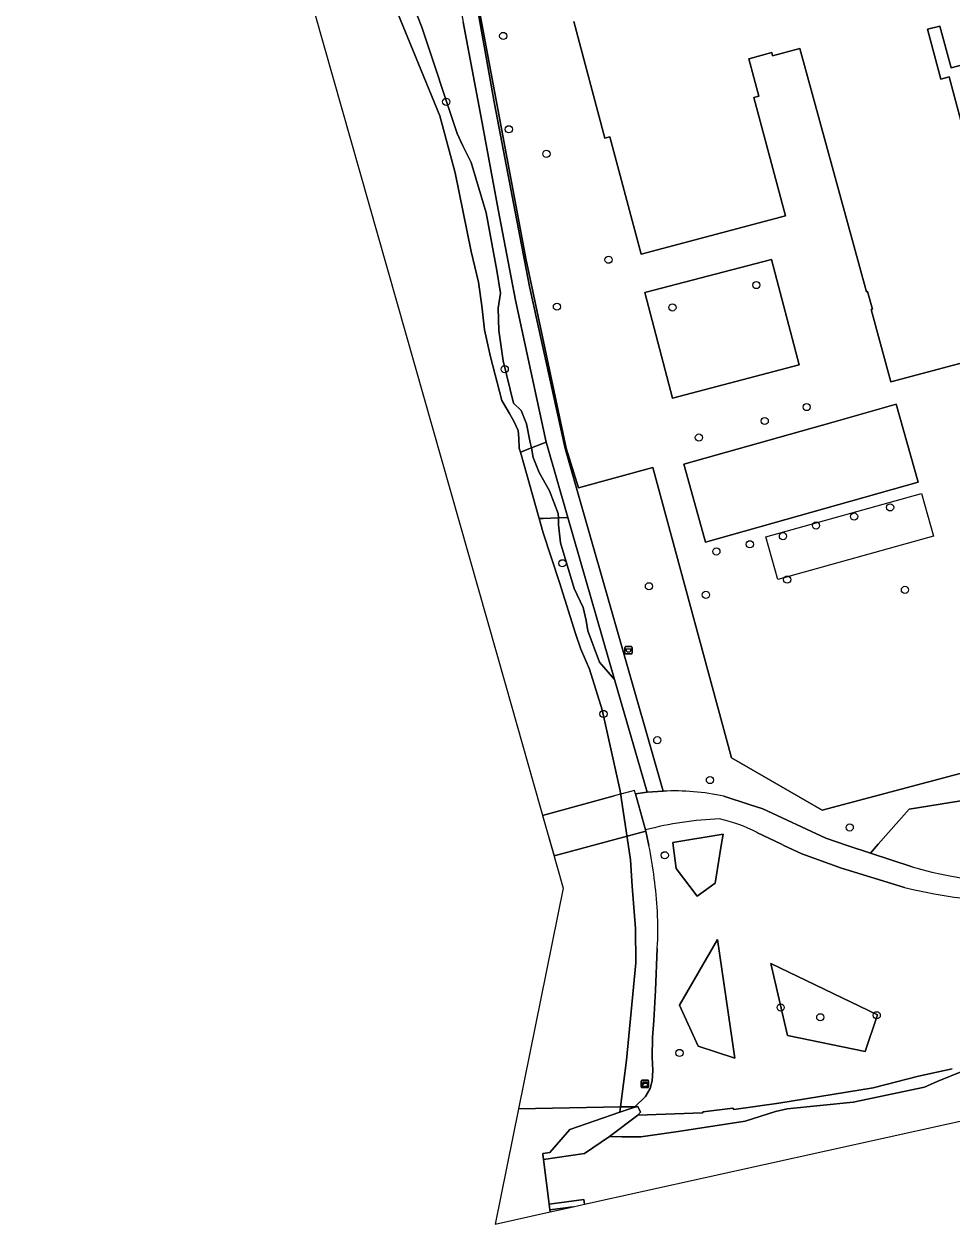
# Model space of a CAD drawing. Extents: x 159053 to 160042, y 380449 to 381423.
# Drawn here: x 159170.2 to 159296.4, y 380448.5 to 380611.7 of the extents above; entities that cross this region are included whole.
import ezdxf

# ---------------------------------------------------------------- set-up
doc = ezdxf.new("R2010")
doc.units = 0
for name, color, linetype in [('IMGEO_Afvalbak', 7, 'Continuous'), ('IMGEO_Boom', 7, 'Continuous'), ('IMGEO_Dek', 7, 'Continuous'), ('IMGEO_Erf', 7, 'Continuous'), ('IMGEO_Fietspad_gesloten', 7, 'Continuous'), ('IMGEO_Groenvoorziening', 7, 'Continuous'), ('IMGEO_Hek', 7, 'Continuous'), ('IMGEO_Kademuur', 7, 'Continuous'), ('IMGEO_Kast', 7, 'Continuous'), ('IMGEO_Loofbos', 7, 'Continuous'), ('IMGEO_Oever', 7, 'Continuous'), ('IMGEO_Pand', 7, 'Continuous'), ('IMGEO_Pand_vergunning_verleend', 7, 'Continuous'), ('IMGEO_Stuw', 7, 'Continuous'), ('IMGEO_Voetpad_halfverhard', 7, 'Continuous'), ('IMGEO_Waterloop', 7, 'Continuous')]:
    doc.layers.add(name, color=color, linetype=linetype)

msp = doc.modelspace()

# ---------------------------------------------------------------- linework, layer by layer
at = {"layer": 'IMGEO_Afvalbak'}
for p, q in [((159251.89, 380526.12), (159251.89, 380526.92)), ((159251.89, 380526.92), (159251.89, 380526.12)), ((159251.99, 380527.02), (159252.78, 380527.02)), ((159252.78, 380527.02), (159251.99, 380527.02)), ((159252.88, 380526.92), (159252.88, 380526.12)), ((159252.88, 380526.12), (159252.88, 380526.92)), ((159252.78, 380526.02), (159251.99, 380526.02)), ((159251.99, 380526.02), (159252.78, 380526.02))]:
    msp.add_line(p, q, dxfattribs=at)
msp.add_lwpolyline([(159252.04, 380526.73), (159252.74, 380526.73), (159252.59, 380526.26), (159252.19, 380526.26), (159252.04, 380526.73)], dxfattribs=at)
for centre, start, end in [((159251.99, 380526.92), 90, 180), ((159251.99, 380526.92), 90, 180), ((159252.78, 380526.92), 0, 90), ((159252.78, 380526.92), 360, 90), ((159251.99, 380526.12), 180, 270), ((159251.99, 380526.12), 180, 270), ((159252.78, 380526.12), 270, 0), ((159252.78, 380526.12), 270, 0)]:
    msp.add_arc(centre, 0.1, start, end, dxfattribs=at)
at = {"layer": 'IMGEO_Boom'}
for centre in [(159235.37, 380610.03), (159227.62, 380601.07), (159236.13, 380597.34), (159241.24, 380594.01), (159249.68, 380579.61), (159269.76, 380576.17), (159242.67, 380573.23), (159258.36, 380573.13), (159235.57, 380564.73), (159276.6, 380559.59), (159270.9, 380557.69), (159261.96, 380555.44), (159287.94, 380545.95), (159283.05, 380544.7), (159277.87, 380543.48), (159273.38, 380542.03), (159264.33, 380539.96), (159268.88, 380540.93), (159243.41, 380538.35), (159273.95, 380536.13), (159255.17, 380535.22), (159289.96, 380534.73), (159262.91, 380534.06), (159248.99, 380517.87), (159256.3, 380514.3), (159263.46, 380508.89), (159282.45, 380502.45), (159257.32, 380498.66), (159273.07, 380477.97), (159278.45, 380476.64), (159286.12, 380476.91), (159259.32, 380471.79)]:
    msp.add_circle(centre, 0.489, dxfattribs=at)
at = {"layer": 'IMGEO_Dek'}
msp.add_lwpolyline([(159242.27, 380498.6), (159251.72, 380501.11), (159254.74, 380501.92), (159254.69, 380502.11), (159253.34, 380507.03), (159253.22, 380507.47), (159250.45, 380506.72), (159240.71, 380504.09), (159240.71, 380504.09)], close=True, dxfattribs=at)
at = {"layer": 'IMGEO_Erf'}
for points in [[(159229.66, 380626.7), (159238.42, 380579.76), (159243.94, 380554.02), (159245.58, 380548.61), (159255.68, 380551.38), (159266.38, 380511.92), (159278.69, 380504.8), (159336.63, 380520.2)], [(159305.77, 380567.72), (159288.06, 380563), (159285.38, 380572.83), (159285.55, 380572.88), (159284.89, 380575.3), (159284.72, 380575.26), (159275.68, 380608.33), (159271.96, 380607.34), (159271.85, 380607.76), (159268.73, 380606.93), (159270.08, 380601.85), (159269.44, 380601.68), (159273.73, 380585.56), (159254.11, 380580.35), (159249.86, 380596.33), (159249.18, 380596.15), (159244.94, 380612)], [(159305.45, 380608.14), (159296.24, 380605.68), (159294.72, 380611.38), (159293.01, 380610.93), (159294.82, 380604.16), (159295.97, 380604.47), (159302.49, 380580)]]:
    msp.add_lwpolyline(points, dxfattribs=at)
for points in [[(159258.36, 380560.79), (159254.61, 380575.14), (159271.84, 380579.66), (159275.59, 380565.31)], [(159291.75, 380549.37), (159262.87, 380541.24), (159261.59, 380545.79), (159259.89, 380551.83), (159280.2, 380557.55), (159288.77, 380559.96)]]:
    msp.add_lwpolyline(points, close=True, dxfattribs=at)
at = {"layer": 'IMGEO_Fietspad_gesloten'}
msp.add_lwpolyline([(159242.27, 380498.6), (159251.72, 380501.11), (159254.74, 380501.92), (159254.69, 380502.11), (159253.34, 380507.03), (159253.22, 380507.47), (159250.45, 380506.72), (159240.71, 380504.09), (159240.71, 380504.09)], close=True, dxfattribs=at)
for points in [[(159257.08, 380507.37), (159254.92, 380507.26), (159253.34, 380507.03), (159254.69, 380502.11)], [(159290.95, 380497.09), (159285.26, 380498.95), (159282.11, 380500), (159279.19, 380500.97), (159270.64, 380504.97), (159268.8, 380505.55), (159265.36, 380506.68)], [(159269.85, 380501.77), (159273.19, 380500.15), (159273.5, 380500), (159275.94, 380498.84), (159281.33, 380496.93), (159289.91, 380494.29)]]:
    msp.add_lwpolyline(points, dxfattribs=at)
for centre, radius, start, end in [((159258.62, 380475.61), 31.8, 77.7647, 92.7745), ((159266.59, 380457.09), 46.56, 92.2473, 104.8098), ((159258.77, 380479.21), 25.14, 63.8309, 76.201), ((159305.71, 380546.6), 51.66, 253.3971, 277.6679), ((159305.63, 380557.22), 64.86, 255.9798, 275.3569)]:
    msp.add_arc(centre, radius, start, end, dxfattribs=at)
at = {"layer": 'IMGEO_Groenvoorziening'}
for points in [[(159290.52, 380504.93), (159325.62, 380510.61), (159336.63, 380520.2), (159278.69, 380504.8), (159266.38, 380511.92), (159255.68, 380551.38), (159245.58, 380548.61), (159243.94, 380554.02), (159238.42, 380579.76), (159229.66, 380626.7), (159228.61, 380631.62), (159224.61, 380646.19), (159230.24, 380647.58), (159230.2, 380647.72), (159224.41, 380646.24), (159228.36, 380631.6)], [(159230.06, 380623.92), (159234.17, 380600.81), (159236.56, 380588.25), (159238.94, 380575.97), (159243.8, 380553.95), (159245.34, 380548.54), (159257.08, 380507.37)], [(159220.43, 380621.16), (159224.29, 380611.23), (159229.12, 380596.79), (159229.88, 380595.09), (159231.02, 380592.82), (159233.05, 380585.97), (159234.52, 380578.16), (159235, 380575.06), (159234.69, 380573.03), (159234.79, 380569.97), (159235.36, 380565.88), (159236.75, 380560.12), (159237.8, 380559.13), (159238.54, 380557.31), (159239.05, 380554.76), (159239.19, 380554.04), (159241.2, 380554.83), (159237.02, 380574.13), (159234.68, 380586.46), (159232.35, 380598.94), (159229.94, 380611.92)], [(159345.92, 380527.1), (159341.39, 380544.42), (159341.27, 380544.7), (159337.83, 380543.78), (159336.8, 380547.52), (159329.8, 380545.76), (159333.69, 380531.2), (159336.12, 380531.86), (159339.18, 380520.56), (159336.71, 380519.89), (159336.63, 380520.2), (159325.62, 380510.61), (159290.52, 380504.93), (159286.34, 380500.18), (159285.26, 380498.95), (159290.95, 380497.09)], [(159265.36, 380506.68), (159268.8, 380505.55), (159270.64, 380504.97), (159279.19, 380500.97), (159282.11, 380500), (159285.26, 380498.95), (159286.34, 380500.18), (159290.52, 380504.93)], [(159254.69, 380502.11), (159254.74, 380501.92), (159255.17, 380500)], [(159289.91, 380494.29), (159281.33, 380496.93), (159275.94, 380498.84), (159273.5, 380500), (159273.19, 380500.15), (159269.85, 380501.77)], [(159256.3, 380485.97), (159256.07, 380480.3), (159255.82, 380476.21), (159255.67, 380473.89), (159255.6, 380471.21), (159255.68, 380469.4), (159255.6, 380468), (159255.34, 380466.98), (159254.68, 380465.86), (159253.23, 380464.49), (159253.13, 380464.4), (159253.67, 380464.53), (159254.03, 380463.75), (159253.64, 380463.33), (159262.45, 380463.65), (159262.53, 380463.81), (159266.56, 380464.27), (159266.72, 380464.12), (159272.81, 380464.98), (159285.62, 380467.03), (159291.81, 380468.62), (159296.37, 380469.65)]]:
    msp.add_lwpolyline(points, dxfattribs=at)
for points in [[(159239.19, 380554.04), (159239.43, 380552.73), (159240.24, 380550.71), (159241.67, 380548.21), (159242.85, 380545.11), (159242.86, 380544.52), (159244.15, 380544.57), (159241.23, 380554.68), (159241.2, 380554.83)], [(159248.46, 380524.89), (159250.51, 380522.54), (159244.15, 380544.57), (159242.86, 380544.52), (159242.86, 380543.58), (159243.15, 380541.13), (159244.99, 380534.94), (159246.25, 380532.36), (159246.64, 380530.58), (159246.87, 380529.18)], [(159261.73, 380493.11), (159264.16, 380494.85), (159264.99, 380500), (159265.24, 380501.55), (159258.4, 380500.42), (159258.46, 380500), (159258.88, 380496.85)], [(159261.73, 380493.11), (159258.88, 380496.85), (159258.46, 380500), (159258.4, 380500.42), (159265.24, 380501.55), (159264.99, 380500), (159264.16, 380494.85)], [(159266.83, 380471.1), (159261.87, 380472.72), (159259.31, 380478.27), (159264.49, 380487.21)], [(159284.54, 380471.98), (159274.01, 380474.16), (159271.75, 380483.97), (159286.23, 380476.99)]]:
    msp.add_lwpolyline(points, close=True, dxfattribs=at)
for centre, radius, start, end in [((159258.62, 380475.61), 31.8, 77.7647, 92.7745), ((159266.59, 380457.09), 46.56, 92.2473, 104.8098), ((159258.77, 380479.21), 25.14, 63.8309, 76.201), ((159186.58, 380486.71), 69.87, 3.5429, 10.9694), ((159305.71, 380546.6), 51.66, 253.3971, 277.6679), ((159305.63, 380557.22), 64.86, 255.9798, 275.3569), ((159211.63, 380488.62), 44.75, 356.6072, 3.075)]:
    msp.add_arc(centre, radius, start, end, dxfattribs=at)
at = {"layer": 'IMGEO_Hek'}
for points in [[(159245.58, 380548.61), (159243.94, 380554.02), (159238.42, 380579.76), (159229.66, 380626.7), (159228.61, 380631.62), (159224.61, 380646.19), (159230.24, 380647.58), (159230.2, 380647.72)], [(159336.63, 380520.2), (159278.69, 380504.8), (159266.38, 380511.92), (159255.68, 380551.38), (159245.58, 380548.61)], [(159253.22, 380507.47), (159250.45, 380506.72)], [(159240.71, 380504.09), (159250.45, 380506.72)], [(159240.71, 380504.09), (159240.71, 380504.09)], [(159251.72, 380501.11), (159242.27, 380498.6)], [(159254.74, 380501.92), (159251.72, 380501.11)]]:
    msp.add_lwpolyline(points, dxfattribs=at)
at = {"layer": 'IMGEO_Kademuur'}
for points in [[(159249.83, 380460.44), (159253.64, 380463.33), (159254.03, 380463.75), (159253.67, 380464.53), (159253.13, 380464.4), (159251.2, 380463.73), (159244.44, 380461.4), (159241.71, 380458.25), (159240.77, 380458.11), (159240.73, 380458.11), (159240.73, 380458.08), (159240.84, 380457.31), (159246.39, 380458.11)], [(159244.88, 380450.89), (159246.43, 380451.23), (159246.34, 380451.89), (159241.62, 380451.23), (159241.72, 380450.46)]]:
    msp.add_lwpolyline(points, close=True, dxfattribs=at)
at = {"layer": 'IMGEO_Kast'}
for p, q in [((159254.2, 380468.08), (159255.05, 380468.08)), ((159255.05, 380468.08), (159254.2, 380468.08)), ((159254.13, 380467.16), (159254.13, 380468)), ((159254.13, 380468), (159254.13, 380467.16)), ((159255.06, 380467.08), (159254.21, 380467.08)), ((159254.21, 380467.08), (159255.06, 380467.08)), ((159255.13, 380468.01), (159255.13, 380467.17)), ((159255.13, 380467.17), (159255.13, 380468.01))]:
    msp.add_line(p, q, dxfattribs=at)
for points in [[(159254.33, 380467.87), (159254.93, 380467.87), (159254.93, 380467.79), (159254.33, 380467.79), (159254.33, 380467.87)], [(159254.33, 380467.7), (159254.93, 380467.7), (159254.93, 380467.21), (159254.33, 380467.21), (159254.33, 380467.7)]]:
    msp.add_lwpolyline(points, dxfattribs=at)
msp.add_circle((159254.41, 380467.55), 0.0377, dxfattribs=at)
for centre, start, end in [((159254.21, 380468), 92.4484, 184.2845), ((159254.21, 380468), 92.4484, 184.2845), ((159255.05, 380468), 2.4484, 94.2845), ((159255.05, 380468), 2.4484, 94.2845), ((159254.21, 380467.16), 182.4484, 274.2845), ((159254.21, 380467.16), 182.4484, 274.2845), ((159255.05, 380467.16), 272.4484, 4.2845), ((159255.05, 380467.16), 272.4484, 4.2845)]:
    msp.add_arc(centre, 0.0779, start, end, dxfattribs=at)
at = {"layer": 'IMGEO_Loofbos'}
for points in [[(159266.83, 380471.1), (159264.49, 380487.21), (159259.31, 380478.27), (159261.87, 380472.72)], [(159284.54, 380471.98), (159286.23, 380476.99), (159271.75, 380483.97), (159274.01, 380474.16)]]:
    msp.add_lwpolyline(points, close=True, dxfattribs=at)
at = {"layer": 'IMGEO_Oever'}
for points in [[(159218.48, 380619.4), (159226.76, 380599.19), (159228.83, 380591.44), (159230.99, 380580.74), (159232, 380576.57), (159232.46, 380573.35), (159232.82, 380570.1), (159233.62, 380566.39), (159235.16, 380560.47), (159236.22, 380558.69), (159236.85, 380557.59), (159237.39, 380556.38), (159237.47, 380555.37), (159237.55, 380553.98), (159237.7, 380553.45), (159239.19, 380554.04), (159239.05, 380554.76), (159238.54, 380557.31), (159237.8, 380559.13), (159236.75, 380560.12), (159235.36, 380565.88), (159234.79, 380569.97), (159234.69, 380573.03), (159235, 380575.06), (159234.52, 380578.16), (159233.05, 380585.97), (159231.02, 380592.82), (159229.88, 380595.09), (159229.12, 380596.79), (159224.29, 380611.23), (159220.43, 380621.16)], [(159255.17, 380500), (159254.74, 380501.92), (159254.69, 380502.11), (159253.34, 380507.03), (159254.92, 380507.26), (159250.51, 380522.54), (159248.46, 380524.89), (159246.87, 380529.18), (159246.64, 380530.58), (159246.25, 380532.36), (159244.99, 380534.94), (159243.15, 380541.13), (159242.86, 380543.58), (159242.86, 380544.52), (159242.83, 380544.52), (159240.79, 380544.44), (159240.24, 380544.42), (159240.79, 380542.49), (159243, 380535.72), (159245.21, 380528.81), (159245.93, 380526.66), (159247.1, 380523.97), (159248.8, 380518.43), (159251.28, 380507.4), (159252.64, 380498.03), (159252.91, 380494.47), (159253.35, 380488.72), (159253.39, 380484.05), (159252.13, 380470.79), (159251.29, 380464.46), (159253.23, 380464.49), (159254.68, 380465.86), (159255.34, 380466.98), (159255.6, 380468), (159255.68, 380469.4), (159255.6, 380471.21), (159255.67, 380473.89), (159255.82, 380476.21), (159256.07, 380480.3), (159256.3, 380485.97)], [(159296.37, 380469.65), (159291.81, 380468.62), (159285.62, 380467.03), (159272.81, 380464.98), (159266.72, 380464.12), (159266.56, 380464.27), (159262.53, 380463.81), (159262.45, 380463.65), (159253.64, 380463.33), (159249.83, 380460.44), (159251.47, 380460.41), (159254.08, 380460.37), (159259.13, 380461.12), (159268.23, 380462.5), (159272.36, 380463.84), (159273.96, 380464.21), (159282.94, 380465.11), (159292.6, 380467.13), (159294.32, 380467.9), (159297.92, 380469.35)]]:
    msp.add_lwpolyline(points, dxfattribs=at)
for points in [[(159237.7, 380553.45), (159240.24, 380544.42), (159240.79, 380544.44), (159242.83, 380544.52), (159242.86, 380544.52), (159242.85, 380545.11), (159241.67, 380548.21), (159240.24, 380550.71), (159239.43, 380552.73), (159239.19, 380554.04)], [(159253.23, 380464.49), (159251.29, 380464.46), (159251.2, 380463.73), (159253.13, 380464.4)]]:
    msp.add_lwpolyline(points, close=True, dxfattribs=at)
for centre, radius, start, end in [((159186.58, 380486.71), 69.87, 3.5429, 10.9694), ((159211.63, 380488.62), 44.75, 356.6072, 3.075)]:
    msp.add_arc(centre, radius, start, end, dxfattribs=at)
at = {"layer": 'IMGEO_Pand'}
for points in [[(159244.94, 380612), (159249.18, 380596.15), (159249.86, 380596.33), (159254.11, 380580.35), (159273.73, 380585.56), (159269.44, 380601.68), (159270.08, 380601.85), (159268.73, 380606.93), (159271.85, 380607.76), (159271.96, 380607.34), (159275.68, 380608.33), (159284.72, 380575.26), (159284.89, 380575.3), (159285.55, 380572.88), (159285.38, 380572.83), (159288.06, 380563), (159305.77, 380567.72)], [(159302.49, 380580), (159295.97, 380604.47), (159294.82, 380604.16), (159293.01, 380610.93), (159294.72, 380611.38), (159296.24, 380605.68), (159305.45, 380608.14)]]:
    msp.add_lwpolyline(points, dxfattribs=at)
for points in [[(159275.59, 380565.31), (159271.84, 380579.66), (159254.61, 380575.14), (159258.36, 380560.79)], [(159288.77, 380559.96), (159280.2, 380557.55), (159259.89, 380551.83), (159261.59, 380545.79), (159262.87, 380541.24), (159291.75, 380549.37)]]:
    msp.add_lwpolyline(points, close=True, dxfattribs=at)
at = {"layer": 'IMGEO_Pand_vergunning_verleend'}
msp.add_lwpolyline([(159292.19, 380547.85), (159293.82, 380542.03), (159272.69, 380536.14), (159271.07, 380541.96)], close=True, dxfattribs=at)
at = {"layer": 'IMGEO_Stuw'}
for points in [[(159241.62, 380451.23), (159240.84, 380457.31)], [(159241.76, 380450.2), (159241.72, 380450.46)]]:
    msp.add_lwpolyline(points, dxfattribs=at)
at = {"layer": 'IMGEO_Voetpad_halfverhard'}
msp.add_lwpolyline([(159228.09, 380621.96), (159229.94, 380611.92), (159232.35, 380598.94), (159234.68, 380586.46), (159237.02, 380574.13), (159241.2, 380554.83), (159241.23, 380554.68), (159244.15, 380544.57), (159250.51, 380522.54), (159254.92, 380507.26), (159257.08, 380507.37), (159245.34, 380548.54), (159243.8, 380553.95), (159238.94, 380575.97), (159236.56, 380588.25), (159234.17, 380600.81), (159230.06, 380623.92)], dxfattribs=at)
at = {"layer": 'IMGEO_Waterloop'}
for points in [[(159170.25, 380752.07), (159235.61, 380522.02), (159243.52, 380494.19), (159237.45, 380464.21), (159251.29, 380464.46), (159252.13, 380470.79), (159253.39, 380484.05), (159253.35, 380488.72), (159252.91, 380494.47), (159252.64, 380498.03), (159251.28, 380507.4), (159248.8, 380518.43), (159247.1, 380523.97), (159245.93, 380526.66), (159245.21, 380528.81), (159243, 380535.72), (159240.79, 380542.49), (159240.24, 380544.42), (159237.7, 380553.45), (159237.55, 380553.98), (159237.47, 380555.37), (159237.39, 380556.38), (159236.85, 380557.59), (159236.22, 380558.69), (159235.16, 380560.47), (159233.62, 380566.39), (159232.82, 380570.1), (159232.46, 380573.35), (159232, 380576.57), (159230.99, 380580.74), (159228.83, 380591.44), (159226.76, 380599.19), (159218.48, 380619.4)], [(159297.92, 380469.35), (159294.32, 380467.9), (159292.6, 380467.13), (159282.94, 380465.11), (159273.96, 380464.21), (159272.36, 380463.84), (159268.23, 380462.5), (159259.13, 380461.12), (159254.08, 380460.37), (159251.47, 380460.41), (159249.83, 380460.44), (159246.39, 380458.11), (159240.84, 380457.31), (159241.62, 380451.23), (159246.34, 380451.89), (159246.43, 380451.23), (159328.42, 380469.34)], [(159244.88, 380450.89), (159241.72, 380450.46), (159241.76, 380450.2), (159244.88, 380450.89)]]:
    msp.add_lwpolyline(points, dxfattribs=at)
msp.add_lwpolyline([(159241.76, 380450.2), (159241.72, 380450.46), (159241.62, 380451.23), (159240.84, 380457.31), (159240.73, 380458.08), (159240.73, 380458.11), (159240.77, 380458.11), (159241.71, 380458.25), (159244.44, 380461.4), (159251.2, 380463.73), (159251.29, 380464.46), (159237.45, 380464.21), (159234.27, 380448.54)], close=True, dxfattribs=at)

doc.saveas('drawing.dxf')
